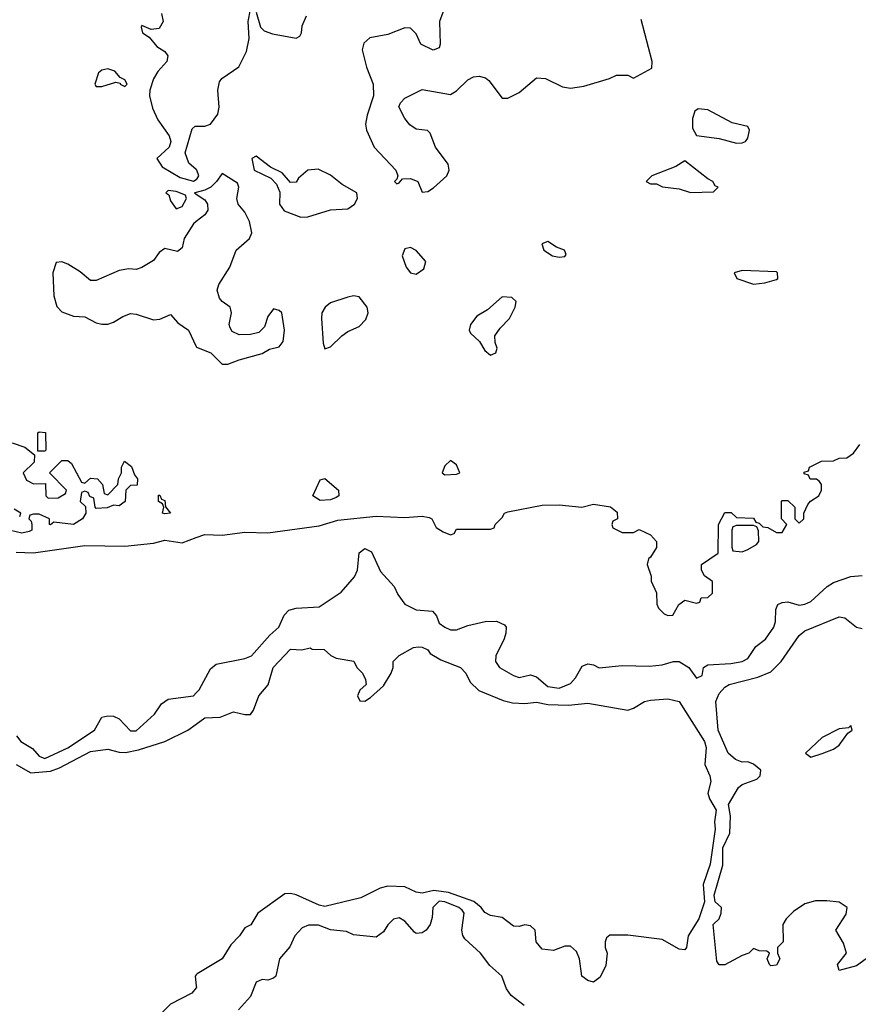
# Model space of a CAD drawing. Header units: inches. Extents: x 2380249 to 2585472, y 382747 to 546448.
# Tile 353 of 626: x 2559382 to 2562317, y 421451 to 424896. Entities that reach past the tile are written whole.
import ezdxf

# ---------------------------------------------------------------- set-up
doc = ezdxf.new("R2010")
doc.units = ezdxf.units.IN
doc.header["$MEASUREMENT"] = 0
doc.layers.add('C5452', color=7, linetype='Continuous')
doc.layers.add('C5462', color=7, linetype='Continuous')

msp = doc.modelspace()

# ---------------------------------------------------------------- linework, layer by layer
at = {"layer": 'C5452', "color": 4}
for points, elevation in [([(2559878, 424918), (2559884, 424890), (2559870, 424865.2), (2559842, 424862), (2559810, 424875.3), (2559807.3, 424870), (2559812, 424850), (2559834.8, 424834.8), (2559862.5, 424802.5), (2559890, 424784.7), (2559901, 424770), (2559897.3, 424750), (2559865.2, 424714.8), (2559850.4, 424689.6), (2559837.1, 424650), (2559836.4, 424630), (2559846.6, 424586.6), (2559865.7, 424545.7), (2559904.9, 424490), (2559910.8, 424470), (2559904.7, 424450), (2559862, 424410), (2559881, 424381), (2559944, 424344), (2559990, 424331.3), (2560000, 424336.9)], 36), ([(2560000, 424371.7), (2559974, 424394), (2559961.2, 424430), (2559985.8, 424514.2), (2559996.5, 424523.5), (2560000, 424523.4)], 36), ([(2560000, 424291.5), (2559994, 424290), (2560000, 424286)], 36), ([(2560000, 424189.8), (2559990, 424182), (2559957.3, 424130), (2559950, 424098), (2559934.8, 424085.2), (2559890, 424095.3), (2559870, 424082), (2559850, 424054), (2559810, 424028.7), (2559790, 424022), (2559764, 424024), (2559730, 424018), (2559650, 423984), (2559630, 423984), (2559593.8, 424013.8), (2559550, 424041.2), (2559530, 424048.7), (2559510, 424046), (2559498, 424010), (2559502, 423930), (2559512.5, 423892.5), (2559530, 423874), (2559570, 423858.8), (2559610, 423856), (2559650, 423834.8), (2559670, 423830.7), (2559690, 423830.7), (2559710, 423837.3), (2559742.5, 423857.5), (2559770, 423867.7), (2559790, 423865.5), (2559850, 423845.5), (2559871.9, 423848.1), (2559910, 423864.7), (2559935.9, 423835.9), (2559972.7, 423810), (2560000, 423752.1)], 36), ([(2559355.3, 423415.3), (2559399.8, 423399.8), (2559434, 423374), (2559432.7, 423347.3), (2559394, 423310), (2559405.4, 423285.4), (2559430, 423272), (2559472.7, 423272.7), (2559474, 423230), (2559482, 423222), (2559516.4, 423223.6), (2559542, 423238), (2559546, 423250), (2559486, 423310), (2559530, 423354), (2559550, 423354), (2559563.6, 423343.6), (2559598, 423278), (2559610, 423274), (2559630, 423292), (2559654, 423290), (2559672, 423270), (2559678, 423238), (2559690, 423234), (2559726, 423270), (2559728, 423290), (2559738, 423310), (2559738, 423330), (2559748.7, 423351.3), (2559772.7, 423332.7), (2559783.6, 423303.6), (2559794, 423290), (2559792.7, 423267.3), (2559770, 423266), (2559754, 423250), (2559751.3, 423210), (2559730, 423195.3), (2559710, 423198), (2559688, 423188), (2559650, 423186), (2559646, 423190), (2559642, 423222), (2559627.3, 423227.3), (2559622, 423242), (2559610, 423246), (2559598, 423242), (2559594, 423210), (2559612.7, 423192.7), (2559614, 423170), (2559602, 423150), (2559570, 423129.4), (2559502, 423138), (2559490, 423128.7), (2559486, 423130), (2559486, 423150), (2559450, 423166), (2559430, 423166), (2559418, 423162), (2559414, 423150), (2559422, 423142), (2559424.7, 423130), (2559424.7, 423110), (2559415.2, 423104.8), (2559390, 423099.3), (2559350, 423109.2)], 32), ([(2559382, 423158), (2559386, 423170), (2559363.1, 423183.1)], 32), ([(2559370, 423033), (2559430, 423030.5), (2559610, 423056.4), (2559750, 423053.4), (2559850, 423064.9), (2559890, 423074.9), (2559950, 423066), (2560000, 423083.8)], 32), ([(2559370.3, 422390.3), (2559385.5, 422370), (2559426.4, 422346.4), (2559450, 422318.8), (2559470, 422310.7), (2559550, 422348.7), (2559644, 422410), (2559670, 422456), (2559690, 422460.7), (2559710, 422459.1), (2559730.3, 422450.3), (2559770, 422407.3), (2559790, 422407.7), (2559854.1, 422465.8), (2559878, 422502), (2559901.6, 422518.4), (2559990, 422530.7), (2560000, 422540.8)], 28), ([(2559370, 422290.6), (2559421.2, 422261.2), (2559490, 422266.9), (2559521.3, 422278.7), (2559630, 422335.3), (2559690, 422343.8), (2559730, 422332.7), (2559752.3, 422332.3), (2559798.2, 422341.8), (2559890, 422370.4), (2559970, 422410.5), (2560000, 422431.7)], 24), ([(2560000, 421554.3), (2559996.3, 421550), (2560000, 421516.1)], 24), ([(2560000, 421509.2), (2559984, 421490), (2559910, 421451.5), (2559838.2, 421381.8)], 24)]:
    msp.add_lwpolyline(points, dxfattribs=dict(at, elevation=elevation))
for points, elevation in [([(2559690, 424724), (2559670, 424719), (2559658, 424710), (2559644.7, 424670), (2559650, 424662), (2559670, 424662), (2559718, 424678), (2559734, 424674), (2559734, 424670), (2559750, 424662), (2559758, 424670), (2559750, 424686), (2559734, 424694), (2559715.5, 424715.5)], 36), ([(2559902, 424298), (2559894, 424290), (2559903.6, 424283.6), (2559910, 424262), (2559930, 424234), (2559950, 424242), (2559966, 424270), (2559962, 424282), (2559930, 424295.3)], 36), ([(2559446, 423386), (2559446, 423450), (2559450, 423454), (2559472, 423452), (2559474, 423390), (2559470, 423386)], 32), ([(2559890, 423166.6), (2559882, 423170), (2559886, 423190), (2559882, 423202), (2559868, 423210), (2559867.3, 423232.7), (2559872.7, 423232.7), (2559878, 423218), (2559890, 423214), (2559892, 423192), (2559910, 423169.4)], 32)]:
    msp.add_lwpolyline(points, close=True, dxfattribs=dict(at, elevation=elevation))
at = {"layer": 'C5462', "color": 4}
for points, elevation in [([(2560000, 424523.4), (2560030, 424523), (2560050, 424530.4), (2560074.9, 424565.1), (2560079.7, 424590), (2560075.1, 424650), (2560080.9, 424679.1), (2560089.4, 424690.6), (2560149.4, 424730.6), (2560175.6, 424784.4), (2560185.6, 424830), (2560182, 424890), (2560190, 424931.3)], 36), ([(2560210, 424922), (2560224.9, 424870), (2560237.6, 424857.6), (2560266.6, 424846.6), (2560350, 424831.3), (2560362, 424838), (2560368.7, 424850), (2560370, 424874), (2560386, 424910)], 36), ([(2560866, 424930), (2560851, 424890), (2560854, 424810), (2560850, 424798), (2560829.1, 424789.1), (2560786, 424810), (2560770, 424846), (2560750, 424866), (2560730, 424868), (2560670, 424844), (2560607.1, 424832.9), (2560586.4, 424813.6), (2560581, 424790), (2560596, 424730), (2560618.8, 424670), (2560620.7, 424630), (2560598, 424562), (2560592.7, 424530), (2560595.5, 424510), (2560622, 424450), (2560698.8, 424370), (2560704.7, 424350), (2560702, 424338), (2560694, 424330), (2560702, 424322), (2560710, 424324.7), (2560721.2, 424338.8), (2560750, 424340.7), (2560774.8, 424330), (2560790, 424292), (2560810, 424294.8), (2560830, 424307.7), (2560877.2, 424350), (2560885.2, 424370), (2560881.2, 424390), (2560837.2, 424450), (2560819, 424499), (2560808.7, 424508.7), (2560770, 424513.2), (2560747.8, 424527.8), (2560729.3, 424550), (2560709, 424591), (2560714.6, 424605.4), (2560730, 424622), (2560790, 424651.3), (2560890, 424634.8), (2560910, 424646.8), (2560950, 424686), (2560970, 424695.8), (2560990, 424698.4), (2561012.4, 424692.4), (2561023.4, 424683.4), (2561070, 424622), (2561090, 424622), (2561130, 424641), (2561190, 424693), (2561222, 424690), (2561281.6, 424661.6), (2561310, 424656.3), (2561356.6, 424663.4), (2561446, 424690), (2561470, 424702), (2561510, 424702), (2561530, 424692), (2561594, 424726), (2561595.3, 424750), (2561556.4, 424896.4)], 36), ([(2560000, 424336.9), (2560002, 424338), (2560008.7, 424350), (2560002, 424370), (2560000, 424371.7)], 36), ([(2560000, 423752.1), (2560001, 423750), (2560050.4, 423730.4), (2560090, 423690.8), (2560110, 423690.8), (2560150, 423706), (2560230, 423728.2), (2560256.6, 423743.4), (2560290, 423751.3), (2560304, 423770), (2560308.7, 423810), (2560299, 423870), (2560290, 423879), (2560270, 423884), (2560250, 423858), (2560239.1, 423820.9), (2560218.5, 423801.5), (2560190, 423794.5), (2560150, 423793.6), (2560125.3, 423805.3), (2560118.3, 423818.3), (2560115.1, 423830), (2560123.6, 423870), (2560121.2, 423881.2), (2560118, 423890), (2560090, 423909.6), (2560081.2, 423921.2), (2560072.6, 423950), (2560078.9, 423970), (2560117.6, 424030), (2560139.5, 424090), (2560186, 424130), (2560194, 424150), (2560186.6, 424190), (2560170, 424222), (2560146, 424250), (2560142, 424270), (2560149, 424310), (2560144, 424324), (2560090, 424358), (2560071.3, 424330), (2560051, 424310), (2560030, 424299), (2560000, 424291.5)], 36), ([(2560000, 424286), (2560030, 424266), (2560039.1, 424250), (2560040.5, 424230), (2560030, 424213.2), (2560000, 424189.8)], 36), ([(2560000, 423083.8), (2560030, 423094.4), (2560090, 423092.7), (2560170, 423103), (2560250, 423100.7), (2560430, 423125.5), (2560495.5, 423144.5), (2560630, 423159.1), (2560730, 423154.4), (2560790, 423159.3), (2560814.4, 423154.4), (2560824.7, 423150), (2560839.6, 423119.6), (2560863.6, 423103.6), (2560890, 423094), (2560902, 423098), (2560910, 423114), (2561030, 423114), (2561042, 423118), (2561046, 423130), (2561070, 423154), (2561078, 423170), (2561090, 423174), (2561210, 423197), (2561270, 423198.7), (2561349.4, 423190.6), (2561390, 423201), (2561450, 423192), (2561472.7, 423172.7), (2561474, 423150), (2561458, 423142), (2561454, 423130), (2561458, 423118), (2561490, 423102), (2561530, 423102), (2561550, 423112), (2561590, 423094), (2561610, 423070.8), (2561610.4, 423049.6), (2561590, 423015.3), (2561582, 423010), (2561578, 422990), (2561591.3, 422948.7), (2561591.3, 422931.3), (2561610.9, 422890.9), (2561611.2, 422851.1), (2561616.9, 422836.9), (2561636.9, 422816.9), (2561650, 422811.3), (2561668, 422812), (2561688.7, 422850), (2561710, 422864.7), (2561750, 422854), (2561762, 422858), (2561767.3, 422872.7), (2561790, 422874), (2561806, 422890), (2561806, 422930), (2561778, 422950), (2561768, 422970), (2561768, 422990), (2561826, 423030), (2561828, 423130), (2561850, 423172), (2561871.6, 423171.6), (2561890, 423154), (2561950, 423152), (2561958, 423138), (2561970, 423134), (2561982, 423122), (2561999.6, 423119.6), (2562030, 423102), (2562050, 423102), (2562066, 423130), (2562048, 423150), (2562048, 423210), (2562050, 423214), (2562070, 423214), (2562094, 423190), (2562094, 423150), (2562110, 423134), (2562126, 423150), (2562126, 423170), (2562140.2, 423199.8), (2562148.8, 423211.1), (2562178, 423230), (2562188, 423250), (2562188, 423270), (2562180.4, 423280.4), (2562170, 423288), (2562148.4, 423288.4), (2562142, 423302), (2562127.3, 423307.3), (2562127.3, 423312.7), (2562142, 423318), (2562146, 423330), (2562188.4, 423351.6), (2562230, 423352), (2562250, 423362), (2562276.4, 423363.6), (2562300.4, 423379.6), (2562322, 423410)], 32), ([(2560000, 422540.8), (2560010, 422551), (2560050, 422624.7), (2560070, 422641), (2560170, 422660.7), (2560192.7, 422670), (2560257.7, 422742.3), (2560289.2, 422770), (2560307.3, 422812.7), (2560324, 422830), (2560350, 422837.3), (2560430, 422842), (2560506.8, 422893.2), (2560553.4, 422946.6), (2560563.7, 422970), (2560569.5, 423030.5), (2560590, 423046), (2560613.7, 423033.7), (2560644.9, 422964.9), (2560692.8, 422912.8), (2560705.2, 422885.2), (2560730, 422851), (2560770, 422830.7), (2560826.8, 422826.8), (2560841, 422810), (2560850, 422784.7), (2560870, 422771), (2560890, 422761), (2560910, 422761), (2560950, 422776), (2561010.7, 422790.7), (2561051, 422791), (2561078.8, 422778.8), (2561084.7, 422770), (2561082.8, 422750), (2561077.3, 422730), (2561047.7, 422670), (2561047.3, 422650), (2561061, 422630), (2561110, 422601), (2561130, 422594.8), (2561170, 422604), (2561190, 422597.3), (2561230, 422563), (2561270, 422557.1), (2561310, 422573.4), (2561326.7, 422593.3), (2561350, 422634), (2561370, 422642), (2561390, 422639.1), (2561410, 422627.7), (2561490, 422636.3), (2561586.3, 422633.7), (2561630, 422638.8), (2561670, 422650.6), (2561689.5, 422650.5), (2561724, 422630), (2561750, 422592), (2561770, 422602), (2561775.3, 422630), (2561790, 422638.8), (2561870, 422643), (2561910, 422650.7), (2561930, 422660.7), (2561957.5, 422702.5), (2561991.4, 422728.6), (2562020.9, 422770), (2562027, 422790), (2562027.5, 422832.5), (2562035.3, 422850), (2562050, 422857.3), (2562070, 422859.1), (2562110, 422847.3), (2562130, 422850.8), (2562150, 422860.7), (2562207.2, 422912.8), (2562230, 422926.8), (2562290, 422947.3), (2562330, 422951)], 28), ([(2562370, 421628.7), (2562310, 421586), (2562250, 421569.6), (2562244, 421590), (2562275.3, 421630), (2562264.7, 421664.7), (2562238, 421710), (2562273.6, 421766.4), (2562278, 421790), (2562250, 421808.7), (2562206.4, 421813.6), (2562166.4, 421813.6), (2562130, 421802), (2562090, 421775.3), (2562064.7, 421750), (2562052, 421730), (2562054, 421670), (2562034, 421650), (2562034, 421630), (2562042, 421610), (2562030, 421588), (2562010, 421586), (2562006, 421590), (2561998, 421610), (2562006, 421630), (2561996.4, 421636.4), (2561970, 421638), (2561950, 421646), (2561934, 421630), (2561910, 421622), (2561850, 421588.7), (2561830, 421588.7), (2561822, 421602), (2561809, 421730), (2561829.2, 421750), (2561837.2, 421770), (2561838, 421790), (2561816, 421810), (2561812.5, 421832.5), (2561842.5, 421937.5), (2561842, 421998), (2561866.6, 422050), (2561869.3, 422109.3), (2561862, 422150), (2561897, 422210), (2561910, 422220.4), (2561961, 422239), (2561972.7, 422250), (2561975.1, 422270), (2561950, 422291.6), (2561930, 422298.9), (2561910, 422298), (2561887.1, 422307.1), (2561860.7, 422330), (2561826.3, 422410), (2561818, 422510), (2561830, 422538), (2561850, 422560.5), (2561865.2, 422570), (2561964.7, 422595.3), (2562010, 422614), (2562046.6, 422650), (2562110, 422741), (2562130, 422758), (2562250, 422806.8), (2562270, 422802.8), (2562310, 422771), (2562330, 422766)], 24), ([(2560000, 422431.7), (2560030, 422453), (2560084.1, 422455.9), (2560130, 422474.8), (2560170, 422464.7), (2560190, 422464.7), (2560200.2, 422479.8), (2560219, 422530), (2560251.6, 422568.4), (2560269.4, 422630), (2560330, 422694), (2560368.8, 422691.1), (2560398, 422698), (2560406, 422694), (2560447.3, 422692.7), (2560471.2, 422671.1), (2560490, 422662), (2560551.2, 422651.1), (2560562, 422630), (2560582, 422610), (2560592.7, 422587.3), (2560594, 422570), (2560572, 422550), (2560564.7, 422530), (2560572.7, 422512.7), (2560590, 422512), (2560610, 422524.7), (2560654.6, 422565.4), (2560682, 422610), (2560688.7, 422630), (2560689.3, 422650.7), (2560710, 422672), (2560760.4, 422699.6), (2560778, 422702), (2560790, 422701), (2560810, 422690.8), (2560818.8, 422678.8), (2560855.9, 422655.9), (2560924.7, 422630), (2560942.8, 422610), (2560958, 422578), (2560988.5, 422548.5), (2561074.4, 422514.4), (2561106.2, 422506.2), (2561150, 422503), (2561190, 422508.2), (2561230, 422499.6), (2561302.4, 422497.6), (2561370, 422504.9), (2561510, 422480.7), (2561530, 422486.8), (2561568.7, 422510), (2561590, 422514.9), (2561650, 422519.3), (2561690.3, 422510.3), (2561778.3, 422370), (2561784.6, 422350), (2561779.5, 422290), (2561797, 422250), (2561800.4, 422230), (2561790.4, 422190), (2561795.8, 422170), (2561819.1, 422130), (2561813.4, 422090), (2561815.9, 422064.1), (2561798.4, 421941.6), (2561774, 421870), (2561778.8, 421810), (2561758.8, 421750), (2561721, 421690), (2561716, 421650), (2561710, 421642), (2561690, 421644), (2561630, 421678), (2561510, 421692.7), (2561447.5, 421692.5), (2561436, 421684), (2561431, 421670), (2561431, 421650), (2561437.3, 421630), (2561433.2, 421586.8), (2561413.7, 421546.3), (2561390, 421529), (2561370, 421534), (2561349.5, 421549.5), (2561341.2, 421610), (2561330, 421635.3), (2561310, 421654), (2561290, 421654), (2561250, 421639), (2561210, 421644), (2561189.3, 421670), (2561186, 421710), (2561170, 421726), (2561150, 421729.3), (2561130, 421722.7), (2561110, 421724), (2561070, 421754.5), (2561030, 421762), (2561010, 421772.7), (2560997, 421790), (2560970.7, 421810.7), (2560882.3, 421842.3), (2560831.2, 421848.9), (2560790, 421839.6), (2560770, 421843.6), (2560730, 421862), (2560670, 421864.2), (2560643.1, 421856.9), (2560575.9, 421824.1), (2560450, 421793.3), (2560430, 421798), (2560350, 421834.3), (2560330, 421838.7), (2560310, 421837), (2560214.8, 421770), (2560190.5, 421729.5), (2560170, 421718), (2560151, 421690), (2560121.1, 421658.9), (2560090.4, 421609.6), (2560002.6, 421557.4), (2560000, 421554.3)], 24), ([(2561146.8, 421446.8), (2561102, 421482), (2561085.6, 421505.6), (2561069, 421550), (2561026.8, 421586.8), (2560994, 421630), (2560940.1, 421680.1), (2560932.3, 421692.3), (2560929.2, 421710), (2560936.9, 421770), (2560930, 421780.9), (2560919.3, 421790), (2560870, 421809.6), (2560850, 421811.8), (2560827.2, 421790), (2560825.5, 421754.5), (2560818.8, 421730), (2560804.7, 421710), (2560790, 421701.2), (2560770, 421699), (2560763.2, 421703.2), (2560730, 421742), (2560710, 421754), (2560690, 421748.7), (2560670, 421728.7), (2560655.5, 421704.5), (2560630, 421686), (2560550, 421694), (2560525.6, 421705.6), (2560470, 421712), (2560427.5, 421727.5), (2560392.5, 421727.5), (2560370, 421718), (2560344.9, 421690), (2560327.9, 421652.1), (2560291.3, 421610), (2560278, 421550), (2560270, 421542), (2560250, 421535.3), (2560230, 421538), (2560210, 421528), (2560190, 421478), (2560148.1, 421431.9)], 28), ([(2560000, 421516.1), (2560000.7, 421510), (2560000, 421509.2)], 24)]:
    msp.add_lwpolyline(points, dxfattribs=dict(at, elevation=elevation))
for points, elevation in [([(2561756, 424584), (2561744.5, 424575.5), (2561736, 424550), (2561736.9, 424516.9), (2561751, 424491), (2561830, 424480.5), (2561890, 424463.8), (2561910, 424464.9), (2561922, 424470), (2561930, 424482), (2561936, 424510), (2561930, 424522), (2561874.9, 424534.9), (2561790, 424581.2)], 36), ([(2560210, 424418), (2560194, 424410), (2560202, 424370), (2560261, 424341), (2560281, 424321), (2560292, 424292), (2560291.3, 424250), (2560307.1, 424227.1), (2560365.4, 424205.4), (2560390, 424206), (2560470, 424231), (2560530, 424234.8), (2560554, 424250), (2560564, 424270), (2560562, 424290), (2560510, 424319.3), (2560470, 424352.3), (2560426.8, 424373.2), (2560390.9, 424369.1), (2560358, 424342), (2560350, 424328), (2560330, 424326), (2560300.4, 424360.4), (2560260.2, 424380.2)], 36), ([(2561710, 424402), (2561678, 424382), (2561594, 424350), (2561574, 424330), (2561590, 424322), (2561610, 424322), (2561631.6, 424311.6), (2561690, 424304.7), (2561730, 424291.3), (2561810, 424294), (2561826, 424310), (2561815.3, 424315.3), (2561808, 424330), (2561790, 424339)], 36), ([(2561230, 424119.5), (2561208.7, 424111.3), (2561216, 424090), (2561246, 424070), (2561270, 424065.5), (2561290, 424068), (2561294.6, 424074.6), (2561288, 424090), (2561260.1, 424100.1)], 36), ([(2560750, 424099), (2560730, 424094), (2560721, 424070), (2560734, 424030), (2560750, 424010.8), (2560770, 424006), (2560796.2, 424023.8), (2560803.7, 424050), (2560770, 424089)], 36), ([(2561910, 424019), (2561882, 424010), (2561892, 423990), (2561950, 423971), (2561990, 423974.8), (2562030, 423986.8), (2562035.3, 423990), (2562034, 424010), (2562030, 424014)], 36), ([(2560550, 423929.6), (2560530, 423924.7), (2560470, 423905.1), (2560450.6, 423890), (2560439.1, 423870), (2560438, 423850), (2560444, 423764), (2560450, 423744.7), (2560470, 423751.3), (2560509.6, 423790.4), (2560530, 423804.9), (2560570, 423823), (2560593.3, 423846.7), (2560600.9, 423870), (2560598, 423890), (2560570, 423926)], 36), ([(2561070, 423926), (2561019.2, 423880.8), (2560981.7, 423858.3), (2560959.1, 423830), (2560954.8, 423810), (2560959.8, 423799.8), (2560990.8, 423770), (2561010, 423738), (2561030, 423722.8), (2561048, 423730), (2561053.2, 423746.8), (2561046.3, 423766.3), (2561045.1, 423790), (2561063.3, 423816.7), (2561096.3, 423850), (2561115.6, 423890), (2561119.3, 423910), (2561104.1, 423924.1)], 36), ([(2560890, 423354), (2560870, 423335.3), (2560861, 423310), (2560870, 423304), (2560910, 423305.5), (2560922, 423310), (2560910, 423338)], 36), ([(2560433.6, 423213.6), (2560408, 423230), (2560434, 423286), (2560450, 423291), (2560497.3, 423250), (2560498.8, 423230), (2560490, 423224.5), (2560470, 423216.2)], 32), ([(2561950, 423126), (2561890, 423126), (2561878, 423122), (2561874, 423110), (2561874, 423050), (2561878, 423038), (2561910, 423034), (2561930, 423042), (2561960.4, 423059.6), (2561968, 423070), (2561967.3, 423107.3), (2561962, 423122)], 32), ([(2562290, 422426), (2562282, 422418), (2562250, 422415.3), (2562190, 422384), (2562131.3, 422330), (2562150, 422316), (2562190, 422328), (2562230, 422343.8), (2562250, 422357.3), (2562280.2, 422399.8), (2562295.3, 422410)], 24)]:
    msp.add_lwpolyline(points, close=True, dxfattribs=dict(at, elevation=elevation))

doc.saveas('drawing.dxf')
